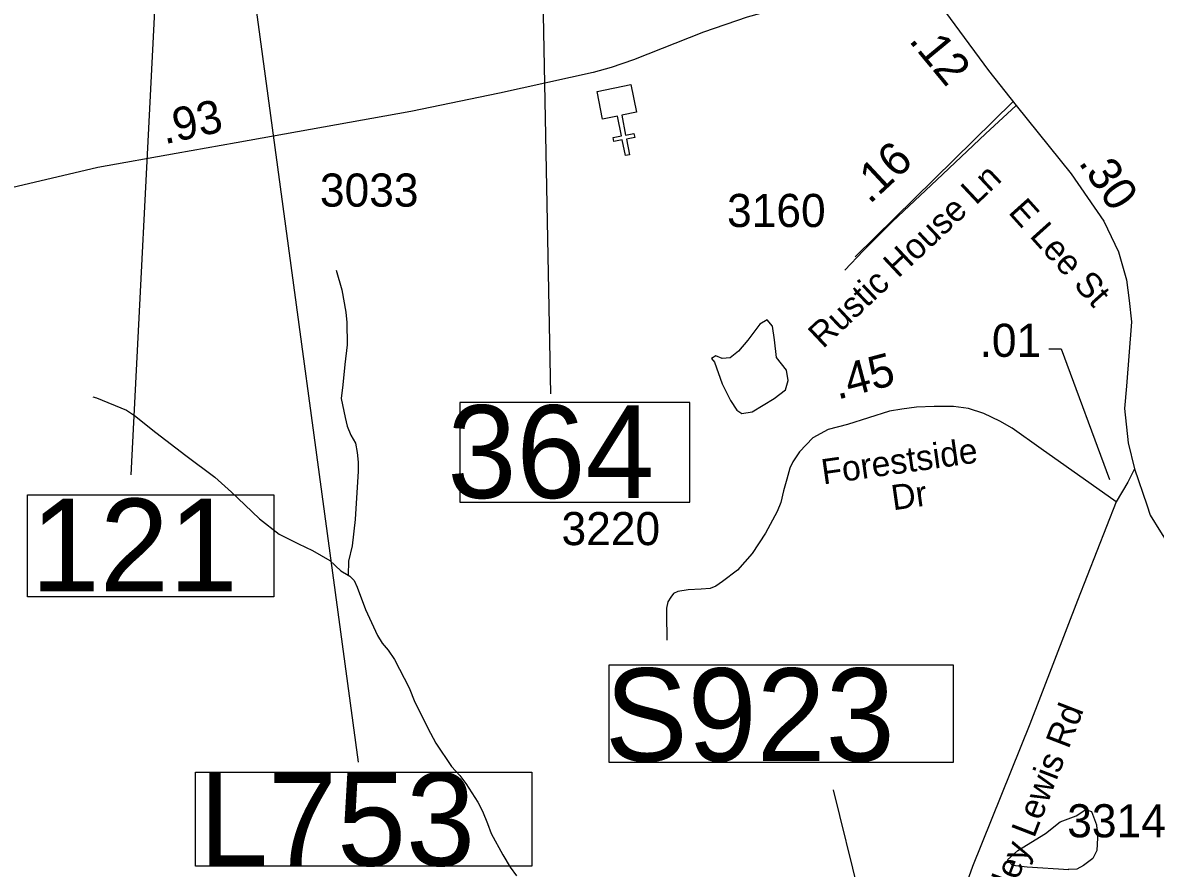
# Model space of a CAD drawing. Extents: x 1662474 to 1856135, y 779280 to 917889.
# Drawn here: x 1780848 to 1785120, y 834074 to 837266 of the extents above; entities that cross this region are included whole.
import ezdxf

# ---------------------------------------------------------------- set-up
doc = ezdxf.new("R2010")
doc.units = 0
for name, color, linetype in [('Exist Cultural Church CELL', 7, 'Continuous'), ('Exist Hydrographic Misc Water Feature', 7, 'Continuous'), ('Exist Hydrographic Pond Under 1500 Sq Ft', 7, 'Continuous'), ('Exist Road Non-System Type 51', 7, 'Continuous'), ('Exist Road Primary Interstate Structure Cantilever Sign Number Label', 7, 'Continuous'), ('Exist Road Primary Interstate Structure Ovrhead Sign CELL', 7, 'Continuous'), ('Exist Road Primary Interstate Structure Standard Bridge Number Label', 7, 'Continuous'), ('Exist Road Secondary Mileage Hundredths English Label', 7, 'Continuous'), ('Exist Road Secondary Mileage Tenths English Label', 7, 'Continuous'), ('Exist Road Secondary Structure Standard Bridge Number Label', 7, 'Continuous'), ('Exist Road Secondary Type 41 Attributed', 7, 'Continuous'), ('Exist Road Secondary Type 51 Attributed', 7, 'Continuous'), ('Exist Road Secondary Type 51 Label', 7, 'Continuous'), ('Exist Road Secondary Type 51 Number Label', 7, 'Continuous')]:
    doc.layers.add(name, color=color, linetype=linetype)

msp = doc.modelspace()

# ---------------------------------------------------------------- linework, layer by layer
at = {"layer": 'Exist Cultural Church CELL'}
msp.add_lwpolyline([(1783162.8, 836927.5), (1783107, 836916.2), (1783121.9, 836841.6), (1783153.3, 836847.8), (1783156.4, 836832.2), (1783125, 836825.9), (1783136.8, 836766.9), (1783121.1, 836763.8), (1783109.3, 836822.8), (1783077.9, 836816.5), (1783074.8, 836832.2), (1783106.2, 836838.4), (1783091.3, 836913.1), (1783034.7, 836902), (1783013.9, 837006.4), (1783142, 837031.9)], close=True, dxfattribs=at)
at = {"layer": 'Exist Hydrographic Misc Water Feature'}
for points in [[(1782029.7, 836331.8), (1782051.3, 836257.7), (1782066.6, 836173.5), (1782070.5, 836133.5), (1782071.8, 836049.4), (1782063.4, 835975.5), (1782054.8, 835899.5), (1782048.4, 835847.6), (1782064, 835775.4), (1782071.8, 835743.4), (1782085.5, 835709.3), (1782103.4, 835679.2), (1782109.1, 835643.1), (1782112.8, 835607.1), (1782112.6, 835573), (1782101.3, 835391.1), (1782090.6, 835291.2), (1782076.3, 835233.3), (1782075.9, 835181.2)], [(1781112.3, 835854.1), (1781126.3, 835850), (1781239.9, 835803.2), (1781269.8, 835783), (1781349.4, 835718.4), (1781462.8, 835631.6), (1781572.3, 835550.8), (1781636, 835494.4), (1781685.7, 835446), (1781741.2, 835393.6), (1781814.8, 835335.1), (1781888.7, 835298.6), (1781940.5, 835274.2), (1782006.2, 835235.7), (1782048, 835197.4), (1782075.9, 835181.2)], [(1782075.9, 835181.2), (1782081.8, 835177.2), (1782097.8, 835161), (1782109.5, 835134.9), (1782141.1, 835050.7), (1782186.4, 834952.5), (1782204, 834924.3), (1782226, 834898.1), (1782249.8, 834861.9), (1782304.9, 834755.5), (1782326.7, 834701.4), (1782385.9, 834584.9), (1782405.6, 834546.8), (1782465.1, 834458.4), (1782496.6, 834424.1), (1782518.6, 834394), (1782564.1, 834323.7), (1782581.9, 834289.5), (1782601.4, 834243.3), (1782615.2, 834205.2), (1782658.8, 834124.9), (1782686.3, 834078.7), (1782710.3, 834046.5)]]:
    msp.add_lwpolyline(points, dxfattribs=at)
at = {"layer": 'Exist Hydrographic Pond Under 1500 Sq Ft'}
for points in [[(1783456.7, 835983.9), (1783486.3, 835902.7), (1783517.7, 835840), (1783541.7, 835803.1), (1783560.1, 835790.2), (1783598.9, 835797.6), (1783682, 835847.4), (1783724.4, 835880.6), (1783735.5, 835915.7), (1783728.1, 835954.4), (1783691.2, 836002.4), (1783683.8, 836068.8), (1783676.4, 836120.5), (1783656.1, 836144.5), (1783628.4, 836127.9), (1783582.3, 836067), (1783547.2, 836026.4), (1783515.8, 836000.5), (1783486.3, 835998.7), (1783462.3, 836007.9), (1783445.7, 835998.7), (1783456.7, 835983.9)], [(1784792.9, 834069.3), (1784636, 834078.7), (1784580.4, 834085.6), (1784561.9, 834106.4), (1784601.3, 834141.1), (1784705.3, 834205.8), (1784760.8, 834249.7), (1784821, 834272.9), (1784858, 834296), (1784878.8, 834289), (1784897.3, 834238.2), (1784901.9, 834189.6), (1784899.6, 834141.1), (1784883.4, 834111), (1784848.7, 834085.6), (1784823.3, 834071.7), (1784790.9, 834069.4)]]:
    msp.add_lwpolyline(points, dxfattribs=at)
at = {"layer": 'Exist Road Non-System Type 51'}
msp.add_line((1783987.1, 836381.4), (1784583.1, 836968.2), dxfattribs=at)
at = {"layer": 'Exist Road Primary Interstate Structure Cantilever Sign Number Label'}
msp.add_line((1781635.4, 838003.5), (1782113.1, 834475.3), dxfattribs=at)
msp.add_lwpolyline([(1781500.2, 834437.1), (1782768.2, 834437.1), (1782768.2, 834082.1), (1781500.2, 834082.1)], close=True, dxfattribs=at)
at = {"layer": 'Exist Road Primary Interstate Structure Ovrhead Sign CELL'}
msp.add_line((1785126.5, 829463.7), (1783905.5, 834371.2), dxfattribs=at)
msp.add_lwpolyline([(1783059.7, 834841.9), (1784357.5, 834841.9), (1784357.5, 834473.2), (1783059.7, 834473.2)], close=True, dxfattribs=at)
at = {"layer": 'Exist Road Primary Interstate Structure Standard Bridge Number Label'}
msp.add_line((1782789, 838458.1), (1782837.9, 835865), dxfattribs=at)
msp.add_lwpolyline([(1783363.4, 835831.9), (1782497, 835831.9), (1782497, 835456.3), (1783363.4, 835456.3)], close=True, dxfattribs=at)
at = {"layer": 'Exist Road Secondary Mileage Hundredths English Label'}
msp.add_lwpolyline([(1784718.5, 836034.3), (1784764.2, 836034.3), (1784946.9, 835541.8)], dxfattribs=at)
at = {"layer": 'Exist Road Secondary Structure Standard Bridge Number Label'}
msp.add_line((1781429.8, 838994.3), (1781256.1, 835559.8), dxfattribs=at)
msp.add_lwpolyline([(1780865.9, 835483.6), (1781794.9, 835483.6), (1781794.9, 835099.5), (1780865.9, 835099.5)], close=True, dxfattribs=at)
at = {"layer": 'Exist Road Secondary Type 41 Attributed'}
msp.add_lwpolyline([(1784972.4, 835457.1), (1784688.9, 835658), (1784579.9, 835734.9), (1784532.8, 835761.6), (1784473.4, 835791), (1784415.5, 835809.6), (1784358.9, 835817.2), (1784285.4, 835817.3), (1784219.2, 835815.2), (1784163.5, 835807.4), (1784116.6, 835798.9), (1783958.1, 835749.8), (1783885.5, 835730.6), (1783827.8, 835698.6), (1783778.1, 835645.7), (1783752, 835608.9), (1783741.3, 835584.6), (1783729.6, 835543.3), (1783717.9, 835499.3), (1783707.1, 835455.4), (1783693.7, 835420.3), (1783649.9, 835339.6), (1783599.3, 835262.8), (1783543.7, 835200), (1783487.3, 835156.4), (1783462, 835138.8), (1783440.4, 835130.1), (1783407.1, 835128.1), (1783357.7, 835125.4), (1783318.8, 835119.2), (1783302.6, 835112), (1783291.8, 835097.6), (1783281, 835079.7), (1783275.7, 835056.3), (1783275.7, 835034.8), (1783277.5, 834935.1)], dxfattribs=at)
at = {"layer": 'Exist Road Secondary Type 51 Attributed'}
for points in [[(1784223.1, 837450.2), (1784006.9, 837401.7), (1783812.2, 837351.9), (1783579.7, 837285.9), (1783415.1, 837229.3), (1783151.2, 837125.4), (1783067, 837096.2), (1782999.3, 837077.4), (1782646.4, 836999.4), (1782311.9, 836929.9), (1781653.1, 836811.8), (1781426.2, 836772.3), (1781131.3, 836718.8), (1780784.3, 836637.8), (1780525.7, 836547.1), (1780191.7, 836410.1), (1779775.9, 836218.2), (1779576, 836118.3), (1779525.1, 836087)], [(1784223.1, 837450.2), (1784363.3, 837257.4), (1784490.2, 837085.3), (1784594.7, 836953)], [(1784594.7, 836953), (1784479.6, 836846.4), (1784295.9, 836671.9), (1784128.2, 836515.5), (1784017.3, 836404.5), (1783948.6, 836331.4)], [(1784594.7, 836953), (1784802, 836695.4), (1784924.8, 836516.1), (1784981.3, 836401.3), (1785010.5, 836294.7), (1785021, 836217.5), (1785029.3, 836136), (1785010.5, 835893.8), (1785002.9, 835809.6), (1785017.8, 835679.8), (1785041.4, 835581.5)], [(1785041.4, 835581.5), (1785015.7, 835531.2), (1784972.4, 835457.1)], [(1785041.4, 835581.5), (1785087, 835445.5), (1785100.4, 835406.8), (1785138.6, 835344.3), (1785176.8, 835285), (1785236.7, 835210.6), (1785375.3, 835065.1), (1785655.1, 834782.4)], [(1784972.4, 835457.1), (1784825.7, 835085.6), (1784646, 834618.3), (1784430.7, 834081.6), (1784352.6, 833861.9), (1784264.7, 833658.1), (1784227.9, 833522), (1784170.4, 833030.5), (1784136.3, 832780.5), (1784110.9, 832216.7), (1784099.2, 832048.9), (1784098.2, 831948.6), (1784089.7, 831859.9), (1784092.5, 831722.2), (1784110.4, 831566.9), (1784174.5, 831376.5), (1784201.9, 831300.3), (1784248.5, 831132.1)]]:
    msp.add_lwpolyline(points, dxfattribs=at)

# ---------------------------------------------------------------- texts
at = {"layer": 'Exist Road Primary Interstate Structure Cantilever Sign Number Label'}
msp.add_text('L753', height=350, dxfattribs=at).set_placement((1781512.8, 834084.2))
at = {"layer": 'Exist Road Primary Interstate Structure Ovrhead Sign CELL'}
msp.add_text('S923', height=350, dxfattribs=at).set_placement((1783043.6, 834479.3))
at = {"layer": 'Exist Road Primary Interstate Structure Standard Bridge Number Label'}
msp.add_text('364', height=350, dxfattribs=at).set_placement((1782449.6, 835471.9))
at = {"layer": 'Exist Road Secondary Mileage Tenths English Label'}
for s, rotation, p in [('.12', 309.5387, (1784187, 837197.4)), ('.93', 12.5095, (1781382.8, 836806.2)), ('.16', 43.0027, (1784041.9, 836578.1)), ('.30', 304.4161, (1784827.4, 836737.6)), ('.45', 14.82, (1783921.1, 835842.6))]:
    msp.add_text(s, height=125, rotation=rotation, dxfattribs=at).set_placement(p)
msp.add_text('.01', height=125, dxfattribs=at).set_placement((1784456.8, 836004.4))
at = {"layer": 'Exist Road Secondary Structure Standard Bridge Number Label'}
msp.add_text('121', height=350, dxfattribs=at).set_placement((1780878.5, 835119.3))
at = {"layer": 'Exist Road Secondary Type 51 Label'}
for s, rotation, p in [('Rustic House Ln', 43.2132, (1783866.1, 836033)), ('E Lee St', 311.9641, (1784562, 836548.6)), ('Forestside', 8.1082, (1783867.1, 835522.7)), (' Dr', 8.1082, (1784095.9, 835420.2)), ('Wiley Lewis Rd', 68.8663, (1784537.8, 833863.2))]:
    msp.add_text(s, height=95, rotation=rotation, dxfattribs=at).set_placement(p)
at = {"layer": 'Exist Road Secondary Type 51 Number Label'}
for s, p in [('3033', (1781968.9, 836571.3)), ('3160', (1783504.4, 836494.4)), ('3220', (1782880.1, 835293.9)), ('3314', (1784787.4, 834191.3))]:
    msp.add_text(s, height=125, dxfattribs=at).set_placement(p)

doc.saveas('drawing.dxf')
